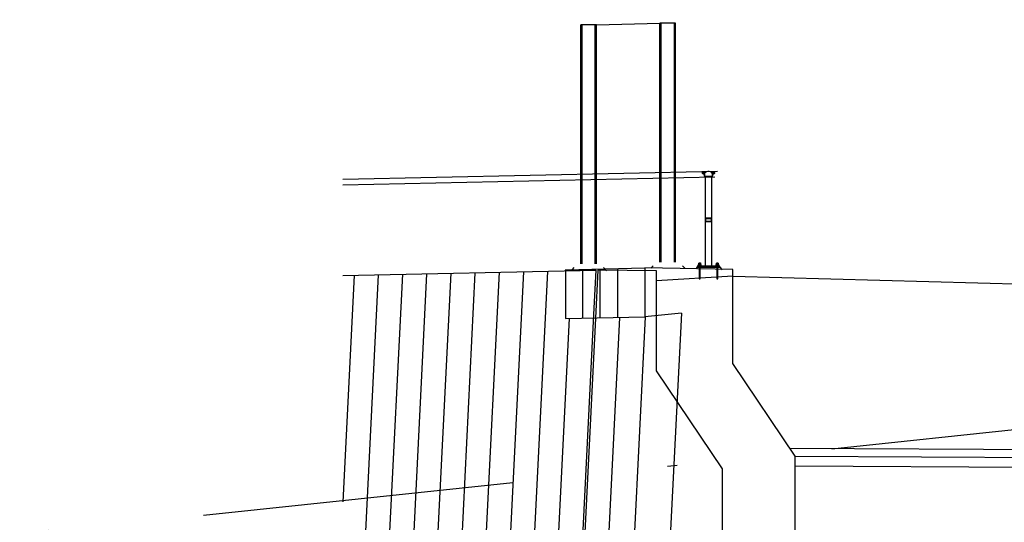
# Model space of a CAD drawing. Header units: metres. Extents: x 3458045 to 3462392, y 5482308 to 5484762.
# Tile 353 of 458: x 3461159.35 to 3461169.4, y 5484005.71 to 5484010.85. Entities that reach past the tile are written whole.
import ezdxf

# ---------------------------------------------------------------- set-up
doc = ezdxf.new("R2010")
doc.units = ezdxf.units.M
for name, pattern in [('AUSGEZOGEN', [2, 1, 1]), ('STRICHPUNKT2', [12.7, 6.35, -3.175, 0, -3.175]), ('VERDECKT2', [4.7625, 3.175, -1.5875])]:
    doc.linetypes.add(name, pattern=pattern)
doc.layers.get('0').update_dxf_attribs({"linetype": 'CONTINUOUS'})
for name, color, linetype in [('SP_GELÄNDE-PLANUNG', 10, 'CONTINUOUS'), ('SP_GRADIENTE', 3, 'CONTINUOUS'), ('SP_Gradiente-Achse-6522', 92, 'STRICHPUNKT2'), ('SP_LSW', 1, 'CONTINUOUS'), ('SP_Mantellinien-Ansicht', 252, 'CONTINUOUS'), ('SP_STÜTZWAND', 2, 'CONTINUOUS'), ('SP_Tunneldecke_L6-Verdeckt', 1, 'VERDECKT2'), ('SP_Tunneldecke_L7+8-Schnitt', 2, 'CONTINUOUS'), ('SP_Tunneldecke_Schutzebeton', 1, 'CONTINUOUS')]:
    doc.layers.add(name, color=color, linetype=linetype)
doc.layers.add('SP_Geländer', color=1, linetype='CONTINUOUS', lineweight=25)

# ---------------------------------------------------------------- blocks, each defined once
blk = doc.blocks.new('Holm_Gel-10')
blk.add_lwpolyline([(-0.042, 0.026), (-0.052, 0.026, -0.41421), (-0.06, 0.034), (-0.06, 0.044, -0.375906), (-0.053, 0.052), (-0.008, 0.058, -0.066366), (0.008, 0.058), (0.053, 0.052, -0.375906), (0.06, 0.044), (0.06, 0.034, -0.41421), (0.052, 0.026), (0.042, 0.026), (0.042, 0.03), (0.052, 0.03, 0.41421), (0.056, 0.034), (0.056, 0.044, 0.37594), (0.053, 0.048), (0.007, 0.054, 0.066367), (-0.007, 0.054), (-0.053, 0.048, 0.37594), (-0.056, 0.044), (-0.056, 0.034, 0.41421), (-0.052, 0.03), (-0.042, 0.03)], format="xyb", close=True)
for points in [[(0.033, 0.051, -0.37595), (0.04, 0.043), (0.04, 0.008, -0.414214), (0.032, 0), (-0.032, 0, -0.414214), (-0.04, 0.008), (-0.04, 0.043, -0.37595), (-0.033, 0.051)], [(0.025, 0.052), (0.025, 0.048), (0.033, 0.047, -0.37593), (0.036, 0.043), (0.036, 0.008, -0.414214), (0.032, 0.004), (-0.032, 0.004, -0.414214), (-0.036, 0.008), (-0.036, 0.043, -0.37593), (-0.033, 0.047), (-0.025, 0.048), (-0.025, 0.052)]]:
    blk.add_lwpolyline(points, format="xyb")
blk = doc.blocks.new('Holm_60x40x4')
for points in [[(0.03, 0.012), (0.03, -0.012, -0.41421), (0.022, -0.02), (-0.022, -0.02, -0.41421), (-0.03, -0.012), (-0.03, 0.012, -0.41421), (-0.022, 0.02), (0.022, 0.02, -0.41421)], [(-0.022, -0.016, -0.41421), (-0.026, -0.012), (-0.026, 0.012, -0.41421), (-0.022, 0.016), (0.022, 0.016, -0.41421), (0.026, 0.012), (0.026, -0.012, -0.41421), (0.022, -0.016)]]:
    blk.add_lwpolyline(points, format="xyb", close=True)
blk = doc.blocks.new('Fuss_Gel-14')
for p, q in [((-0.115, 0.02), (-0.13, 0.005)), ((-0.075, 0.035), (-0.105, 0.035)), ((-0.105, 0.032), (-0.105, 0.035)), ((-0.103, 0.06), (-0.103, 0.049)), ((-0.103, 0.036), (-0.103, 0.047)), ((-0.1, 0.061), (-0.08, 0.061)), ((-0.1, 0.048), (-0.1, 0.048)), ((-0.1, 0.048), (-0.1, 0.048)), ((-0.1, 0.048), (-0.1, 0.048)), ((-0.1, 0.048), (-0.1, 0.048)), ((-0.1, 0.048), (-0.1, 0.048)), ((-0.1, 0.048), (-0.1, 0.048)), ((-0.1, 0.048), (-0.09, 0.048)), ((-0.097, 0.048), (-0.097, 0.048)), ((-0.097, 0.048), (-0.097, 0.048)), ((-0.096, 0.049), (-0.096, 0.06)), ((-0.096, 0.047), (-0.096, 0.036)), ((-0.09, 0.048), (-0.08, 0.048)), ((-0.084, 0.049), (-0.084, 0.06)), ((-0.084, 0.047), (-0.084, 0.036)), ((-0.083, 0.048), (-0.083, 0.048)), ((-0.083, 0.048), (-0.083, 0.048)), ((-0.08, 0.048), (-0.08, 0.048)), ((-0.08, 0.048), (-0.08, 0.048)), ((-0.077, 0.049), (-0.077, 0.06)), ((-0.077, 0.047), (-0.077, 0.036)), ((-0.075, 0.032), (-0.075, 0.035)), ((0.105, 0.035), (0.075, 0.035)), ((0.075, 0.032), (0.075, 0.035)), ((0.077, 0.06), (0.077, 0.049)), ((0.077, 0.036), (0.077, 0.047)), ((0.08, 0.061), (0.1, 0.061)), ((0.08, 0.048), (0.08, 0.048)), ((0.08, 0.048), (0.08, 0.048)), ((0.08, 0.048), (0.08, 0.048)), ((0.08, 0.048), (0.08, 0.048)), ((0.08, 0.048), (0.08, 0.048)), ((0.08, 0.048), (0.08, 0.048)), ((0.08, 0.048), (0.09, 0.048)), ((0.083, 0.048), (0.083, 0.048)), ((0.083, 0.048), (0.083, 0.048)), ((0.084, 0.049), (0.084, 0.06)), ((0.084, 0.047), (0.084, 0.036)), ((0.09, 0.048), (0.1, 0.048)), ((0.096, 0.049), (0.096, 0.06)), ((0.096, 0.047), (0.096, 0.036)), ((0.097, 0.048), (0.097, 0.048)), ((0.097, 0.048), (0.097, 0.048)), ((0.1, 0.048), (0.1, 0.048)), ((0.1, 0.048), (0.1, 0.048)), ((0.103, 0.049), (0.103, 0.06)), ((0.103, 0.047), (0.103, 0.036)), ((0.105, 0.032), (0.105, 0.035)), ((0.115, 0.02), (0.141, -0.006))]:
    blk.add_line(p, q)
blk.add_lwpolyline([(0.115, 0.032), (-0.115, 0.032), (-0.115, 0.02), (0.115, 0.02)], close=True)
for points in [[(-0.096, 0.061), (-0.096, 0.064), (-0.084, 0.064), (-0.084, 0.061)], [(-0.096, 0.02), (-0.096, -0.1), (-0.084, -0.1), (-0.084, 0.02)], [(0.084, 0.061), (0.084, 0.064), (0.096, 0.064), (0.096, 0.061)], [(0.084, 0.02), (0.084, -0.1), (0.096, -0.1), (0.096, 0.02)]]:
    blk.add_lwpolyline(points)
for centre, radius, start, end in [((-0.1, 0.054), 0.00649, 56.3365, 120.9589), ((-0.1, 0.054), 0.00649, 239.0411, 303.6635), ((-0.1, 0.041), 0.00649, 56.3365, 120.9589), ((-0.1, 0.041), 0.00649, 239.0411, 303.6635), ((-0.09, 0.041), 0.0195, 70.7523, 109.2476), ((-0.09, 0.067), 0.0195, 250.7524, 289.2476), ((-0.09, 0.028), 0.0195, 70.7524, 109.2476), ((-0.09, 0.054), 0.0195, 250.7524, 289.2477), ((-0.08, 0.054), 0.00649, 59.0411, 123.6635), ((-0.08, 0.054), 0.00649, 236.3365, 300.9589), ((-0.08, 0.041), 0.00649, 59.0411, 123.6635), ((-0.08, 0.041), 0.00649, 236.3365, 300.9589), ((0.08, 0.054), 0.00649, 56.3365, 120.9589), ((0.08, 0.054), 0.00649, 239.0411, 303.6635), ((0.08, 0.041), 0.00649, 56.3365, 120.9589), ((0.08, 0.041), 0.00649, 239.0411, 303.6635), ((0.09, 0.041), 0.0195, 70.7523, 109.2476), ((0.09, 0.067), 0.0195, 250.7524, 289.2476), ((0.09, 0.028), 0.0195, 70.7524, 109.2476), ((0.09, 0.054), 0.0195, 250.7524, 289.2477), ((0.1, 0.054), 0.00649, 59.0411, 123.6635), ((0.1, 0.054), 0.00649, 236.3365, 300.9589), ((0.1, 0.041), 0.00649, 59.0411, 123.6635), ((0.1, 0.041), 0.00649, 236.3365, 300.9589)]:
    blk.add_arc(centre, radius, start, end)
blk = doc.blocks.new('Gel-3_Gel-142')
at = {"layer": 'SP_Geländer'}
for p, q in [((-0.035, 0.945), (-0.035, 0.032)), ((0.035, 0.032), (0.035, 0.945))]:
    blk.add_line(p, q, dxfattribs=at)
at = {"layer": 'SP_Geländer', "rotation": 359.9990140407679}
blk.add_blockref('Holm_Gel-10', (0, 0.944), dxfattribs=at)
at = {"layer": 'SP_Geländer'}
for name, p in [('Holm_60x40x4', (0, 0.503)), ('Fuss_Gel-14', (0, 0))]:
    blk.add_blockref(name, p, dxfattribs=at)

msp = doc.modelspace()

# ---------------------------------------------------------------- linework, layer by layer
at = {"color": 1}
msp.add_line((3461165.2371, 5484010.7948), (3461165.8851, 5484010.8125), dxfattribs=at)
at = {"color": 2}
for p, q in [((3461164.9221, 5484008.2948), (3461165.7301, 5484008.3125)), ((3461164.9221, 5484008.2948), (3461164.9221, 5484007.7948)), ((3461164.9221, 5484007.7948), (3461165.7301, 5484007.8125))]:
    msp.add_line(p, q, dxfattribs=at)
at = {"color": 1, "linetype": 'VERDECKT2'}
msp.add_line((3461166.6304, 5484008.2272), (3461165.8503, 5484008.1817), dxfattribs=at)
at = {"color": 1, "linetype": 'AUSGEZOGEN'}
msp.add_lwpolyline([(3461165.2079, 5484007.8357), (3461164.8646, 5484000.9555)], dxfattribs=at)
at = {"color": 2}
msp.add_lwpolyline([(3461165.2262, 5484007.8014), (3461164.8545, 5484000.3526)], dxfattribs=at)
at = {"layer": 'SP_GELÄNDE-PLANUNG', "color": 2}
msp.add_line((3461166.6304, 5484008.2271), (3461173.1304, 5484008.0568), dxfattribs=at)
at = {"layer": 'SP_Geländer'}
for p, q in [((3461162.6475, 5484009.218), (3461166.4732, 5484009.3016)), ((3461162.6475, 5484009.1609), (3461166.4448, 5484009.2439))]:
    msp.add_line(p, q, dxfattribs=at)
at = {"layer": 'SP_GRADIENTE', "color": 1, "linetype": 'VERDECKT2'}
msp.add_line((3461166.5223, 5484006.2609), (3461165.8505, 5484007.261), dxfattribs=at)
at = {"layer": 'SP_Gradiente-Achse-6522', "ltscale": 0.5, "flags": 128}
msp.add_lwpolyline([(3461154.7845, 5484005.5221), (3461159.7845, 5484005.6371), (3461164.7845, 5484006.1642), (3461169.7845, 5484006.6912), (3461174.7845, 5484007.2183), (3461179.7845, 5484007.5894), (3461184.7845, 5484007.7385), (3461189.7845, 5484007.8473), (3461194.7845, 5484007.9524), (3461199.7845, 5484008.0576), (3461204.7845, 5484008.1637), (3461209.7845, 5484008.2711), (3461214.7845, 5484008.3803), (3461219.7845, 5484008.4914), (3461224.7845, 5484008.6048), (3461229.7845, 5484008.7207), (3461234.7845, 5484008.8394), (3461239.8794, 5484008.9265), (3461244.8794, 5484009.0516), (3461249.7845, 5484009.215), (3461254.7845, 5484009.3479), (3461259.7845, 5484009.4852), (3461264.7845, 5484009.6273), (3461269.7845, 5484009.7744), (3461274.7845, 5484009.9266), (3461279.7845, 5484010.0833), (3461284.7845, 5484010.2431), (3461289.7845, 5484010.4056), (3461294.7845, 5484010.5707), (3461299.7845, 5484010.7382), (3461304.7845, 5484010.908), (3461309.7845, 5484011.08), (3461314.7845, 5484011.254), (3461319.7845, 5484011.4298), (3461324.7845, 5484011.6084), (3461329.7845, 5484011.7878), (3461334.7845, 5484011.9671), (3461339.7845, 5484012.1464), (3461344.7845, 5484012.3256), (3461349.7845, 5484012.5049), (3461354.7845, 5484012.6841), (3461359.7845, 5484012.8633), (3461364.7845, 5484013.0425), (3461369.7845, 5484013.2216), (3461374.7845, 5484013.4007), (3461379.7845, 5484013.5798), (3461384.7845, 5484013.7588), (3461389.7845, 5484013.9379), (3461394.7845, 5484014.1169), (3461399.7845, 5484014.2958), (3461404.7845, 5484014.4749), (3461409.7845, 5484014.6557), (3461414.7845, 5484014.8386), (3461419.7845, 5484015.0216), (3461424.7845, 5484015.1987), (3461429.7845, 5484015.3693), (3461434.7845, 5484015.5329), (3461439.7845, 5484015.6881), (3461444.7845, 5484015.8345), (3461449.7845, 5484015.972), (3461454.7845, 5484016.1008), (3461459.7845, 5484016.2207), (3461464.7845, 5484016.3317), (3461469.7845, 5484016.4339), (3461474.7845, 5484016.5273), (3461479.7845, 5484016.6119), (3461484.7845, 5484016.6876), (3461489.7845, 5484016.7545), (3461494.7845, 5484016.8125), (3461499.7845, 5484016.8617), (3461504.7845, 5484016.9021), (3461509.7845, 5484016.9337), (3461514.7845, 5484016.9564), (3461519.7845, 5484016.9703), (3461524.7845, 5484016.9753), (3461529.7845, 5484016.9715), (3461534.7845, 5484016.9585), (3461539.7845, 5484016.9367), (3461544.7845, 5484016.915), (3461549.7845, 5484016.8975), (3461554.7845, 5484016.8843), (3461559.7845, 5484016.8754), (3461564.7845, 5484016.8709), (3461569.7845, 5484016.8708), (3461574.7845, 5484016.875), (3461579.7845, 5484016.8835), (3461584.7845, 5484016.8964), (3461589.7845, 5484016.9137), (3461594.7845, 5484016.9353), (3461599.7845, 5484016.9612), (3461604.7845, 5484016.9903), (3461609.7845, 5484017.0196), (3461614.7845, 5484017.0488), (3461619.7845, 5484017.0781), (3461624.7845, 5484017.1073)], dxfattribs=at)
at = {"layer": 'SP_LSW'}
for p, q in [((3461165.0771, 5484008.3556), (3461165.0771, 5484010.7948)), ((3461165.2371, 5484010.7948), (3461165.0771, 5484010.7948)), ((3461165.0901, 5484008.3556), (3461165.0901, 5484010.7948)), ((3461165.2241, 5484008.3556), (3461165.2241, 5484010.7948)), ((3461165.2371, 5484008.3556), (3461165.2371, 5484010.7948)), ((3461165.8851, 5484008.3733), (3461165.8851, 5484010.8125)), ((3461166.0451, 5484010.8125), (3461165.8851, 5484010.8125)), ((3461165.8981, 5484008.3733), (3461165.8981, 5484010.8125)), ((3461166.0321, 5484008.3733), (3461166.0321, 5484010.8125)), ((3461166.0451, 5484008.3733), (3461166.0451, 5484010.8125)), ((3461165.8151, 5484008.3333), (3461165.7934, 5484008.3116)), ((3461166.1151, 5484008.3333), (3461166.1413, 5484008.3071)), ((3461165.0071, 5484008.3156), (3461164.9878, 5484008.2964)), ((3461165.3071, 5484008.3156), (3461165.3404, 5484008.2823))]:
    msp.add_line(p, q, dxfattribs=at)
at = {"layer": 'SP_Mantellinien-Ansicht'}
for p, q in [((3461163.0097, 5484008.2422), (3461162.6475, 5484000.9847)), ((3461162.7629, 5484008.2368), (3461162.6475, 5484005.9239)), ((3461163.2565, 5484008.2476), (3461162.893, 5484000.9654)), ((3461163.5033, 5484008.253), (3461163.1395, 5484000.9642)), ((3461163.75, 5484008.2584), (3461163.3859, 5484000.963)), ((3461163.9968, 5484008.2638), (3461163.6324, 5484000.9617)), ((3461164.2436, 5484008.2692), (3461163.8788, 5484000.9605)), ((3461164.4903, 5484008.2746), (3461164.1252, 5484000.9593)), ((3461164.7371, 5484008.28), (3461164.3717, 5484000.958)), ((3461165.0991, 5484007.7987), (3461165.0991, 5484008.2987)), ((3461165.2761, 5484007.8025), (3461165.2761, 5484008.3025)), ((3461165.4531, 5484008.3064), (3461165.4531, 5484007.8064)), ((3461164.9594, 5484007.7956), (3461164.6181, 5484000.9568)), ((3461165.473, 5484007.8068), (3461165.1309, 5484000.9512)), ((3461165.6126, 5484005.2971), (3461165.7381, 5484007.8133))]:
    msp.add_line(p, q, dxfattribs=at)
at = {"layer": 'SP_STÜTZWAND', "color": 1, "linetype": 'AUSGEZOGEN'}
msp.add_line((3461162.6475, 5484008.2343), (3461165.2306, 5484008.2908), dxfattribs=at)
at = {"layer": 'SP_STÜTZWAND', "color": 1, "linetype": 'VERDECKT2'}
for p, q in [((3461165.2306, 5484008.2908), (3461164.9221, 5484008.2948)), ((3461165.8503, 5484008.2818), (3461165.2506, 5484008.2905)), ((3461165.8505, 5484007.261), (3461165.8503, 5484008.2818)), ((3461167.2655, 5484000.2406), (3461167.2655, 5484006.3906)), ((3461166.5223, 5484000.2472), (3461166.5223, 5484006.2609))]:
    msp.add_line(p, q, dxfattribs=at)
at = {"layer": 'SP_STÜTZWAND', "color": 1, "linetype": 'VERDECKT2', "flags": 128}
for points in [[(3461165.2306, 5484008.2908), (3461165.2079, 5484007.8357)], [(3461165.2506, 5484008.2905), (3461165.2262, 5484007.8014)]]:
    msp.add_lwpolyline(points, dxfattribs=at)
at = {"layer": 'SP_Tunneldecke_L6-Verdeckt', "flags": 128}
msp.add_lwpolyline([(3461167.2655, 5484006.2906), (3461169.8457, 5484006.2777), (3461169.9454, 5484006.2772), (3461170.0449, 5484006.2768), (3461170.1443, 5484006.2763), (3461170.2438, 5484006.2758), (3461170.3433, 5484006.2754), (3461170.4428, 5484006.2749), (3461170.5422, 5484006.2745), (3461170.6417, 5484006.2741), (3461170.7412, 5484006.2737), (3461170.8406, 5484006.2733), (3461170.9401, 5484006.2729), (3461171.0396, 5484006.2725), (3461171.139, 5484006.2721), (3461171.2385, 5484006.2717), (3461171.338, 5484006.2714), (3461171.4374, 5484006.271), (3461171.5369, 5484006.2707), (3461171.6364, 5484006.2704), (3461171.7359, 5484006.2701), (3461171.8353, 5484006.2698), (3461171.9348, 5484006.2695), (3461172.0343, 5484006.2692), (3461172.1337, 5484006.2689), (3461172.2332, 5484006.2686), (3461172.3327, 5484006.2684), (3461172.4321, 5484006.2681), (3461172.5316, 5484006.2679), (3461172.6311, 5484006.2677), (3461172.7306, 5484006.2675), (3461172.83, 5484006.2672), (3461172.9295, 5484006.2671), (3461173.029, 5484006.2669), (3461173.1284, 5484006.2667), (3461173.2279, 5484006.2665), (3461173.3274, 5484006.2664), (3461173.4268, 5484006.2662), (3461173.5263, 5484006.2661), (3461173.6258, 5484006.266), (3461173.7252, 5484006.2658), (3461173.8247, 5484006.2657), (3461173.9242, 5484006.2656), (3461174.0237, 5484006.2655), (3461174.1231, 5484006.2655), (3461174.2226, 5484006.2654), (3461174.3221, 5484006.2653), (3461174.4215, 5484006.2653), (3461174.521, 5484006.2652), (3461174.6205, 5484006.2652), (3461174.7199, 5484006.2652), (3461174.8194, 5484006.2652), (3461174.8621, 5484006.2652), (3461174.9617, 5484006.2652), (3461175.0611, 5484006.2652), (3461175.1606, 5484006.2652), (3461175.2601, 5484006.2653), (3461175.3596, 5484006.2653), (3461175.459, 5484006.2654), (3461175.5585, 5484006.2654), (3461175.658, 5484006.2655), (3461175.7574, 5484006.2656), (3461175.8569, 5484006.2657), (3461175.9564, 5484006.2658), (3461176.0558, 5484006.2659), (3461176.1553, 5484006.266), (3461176.2548, 5484006.2662), (3461176.3542, 5484006.2663), (3461176.4537, 5484006.2665), (3461176.5532, 5484006.2666), (3461176.6527, 5484006.2668), (3461176.7521, 5484006.267), (3461176.8516, 5484006.2672), (3461176.9511, 5484006.2674), (3461177.0505, 5484006.2676), (3461177.15, 5484006.2678), (3461177.2495, 5484006.268), (3461177.3489, 5484006.2683), (3461177.4484, 5484006.2685), (3461177.5479, 5484006.2688), (3461177.6474, 5484006.2691), (3461177.7468, 5484006.2693), (3461177.8463, 5484006.2696), (3461177.9458, 5484006.2699), (3461178.0452, 5484006.2702), (3461178.1447, 5484006.2706), (3461178.2442, 5484006.2709), (3461178.3436, 5484006.2712), (3461178.4431, 5484006.2716), (3461178.5426, 5484006.2719), (3461178.642, 5484006.2723), (3461178.7415, 5484006.2727), (3461178.841, 5484006.2731), (3461178.9405, 5484006.2735), (3461179.0399, 5484006.2739), (3461179.1394, 5484006.2743), (3461179.2389, 5484006.2747), (3461179.3383, 5484006.2752), (3461179.4378, 5484006.2756), (3461179.5373, 5484006.2761), (3461179.6367, 5484006.2766), (3461179.7362, 5484006.277), (3461179.8357, 5484006.2775), (3461179.9352, 5484006.278), (3461180.0346, 5484006.2785), (3461180.1341, 5484006.279), (3461180.2336, 5484006.2796), (3461180.333, 5484006.2801), (3461180.4325, 5484006.2807), (3461180.532, 5484006.2812), (3461180.6314, 5484006.2818), (3461180.7309, 5484006.2824), (3461180.8304, 5484006.2829), (3461180.9299, 5484006.2835), (3461181.0293, 5484006.2841), (3461181.1288, 5484006.2848), (3461181.2283, 5484006.2854), (3461181.3277, 5484006.286), (3461181.4272, 5484006.2867), (3461181.5267, 5484006.2873), (3461181.6261, 5484006.288), (3461181.7256, 5484006.2887), (3461181.8251, 5484006.2894), (3461181.9245, 5484006.2901), (3461182.024, 5484006.2908), (3461182.1235, 5484006.2915), (3461182.223, 5484006.2922), (3461182.3224, 5484006.2929), (3461182.4219, 5484006.2937), (3461182.5214, 5484006.2944), (3461182.6208, 5484006.2952), (3461182.7203, 5484006.296), (3461182.8198, 5484006.2968), (3461182.9192, 5484006.2975), (3461183.0187, 5484006.2984), (3461183.1182, 5484006.2992), (3461183.2177, 5484006.3), (3461183.3171, 5484006.3008), (3461183.4166, 5484006.3017), (3461183.5161, 5484006.3025), (3461183.6155, 5484006.3034), (3461183.715, 5484006.3043), (3461183.8145, 5484006.3051), (3461183.9139, 5484006.306), (3461184.0134, 5484006.3069), (3461184.1129, 5484006.3078), (3461184.2123, 5484006.3088), (3461184.3118, 5484006.3097), (3461184.4113, 5484006.3106), (3461184.5108, 5484006.3116), (3461184.6102, 5484006.3126), (3461184.7097, 5484006.3135), (3461184.8092, 5484006.3145), (3461184.9086, 5484006.3155), (3461185.0081, 5484006.3165), (3461185.1076, 5484006.3175), (3461185.207, 5484006.3185), (3461185.3065, 5484006.3196), (3461185.406, 5484006.3206), (3461185.5055, 5484006.3217), (3461185.6049, 5484006.3227), (3461185.7044, 5484006.3238), (3461185.8039, 5484006.3249), (3461185.9033, 5484006.326), (3461186.0028, 5484006.327), (3461186.1023, 5484006.3282), (3461186.2017, 5484006.3293), (3461186.3012, 5484006.3304), (3461186.4007, 5484006.3315), (3461186.5001, 5484006.3327), (3461186.5996, 5484006.3339), (3461186.6991, 5484006.335), (3461186.7986, 5484006.3362), (3461186.898, 5484006.3374), (3461186.9975, 5484006.3386), (3461187.097, 5484006.3398), (3461187.1964, 5484006.341), (3461187.2959, 5484006.3422), (3461187.3954, 5484006.3435), (3461187.4948, 5484006.3447), (3461187.5943, 5484006.346), (3461187.6938, 5484006.3473), (3461187.7933, 5484006.3485), (3461187.8927, 5484006.3498), (3461187.9922, 5484006.3511), (3461188.0917, 5484006.3524), (3461188.1911, 5484006.3537), (3461188.2906, 5484006.3551), (3461188.3901, 5484006.3564), (3461188.4895, 5484006.3577), (3461188.589, 5484006.3591), (3461188.6885, 5484006.3605), (3461188.788, 5484006.3618), (3461188.8874, 5484006.3632), (3461188.9869, 5484006.3646), (3461189.0864, 5484006.366), (3461189.1858, 5484006.3674), (3461189.2853, 5484006.3689), (3461189.3848, 5484006.3703), (3461189.4842, 5484006.3718), (3461189.5837, 5484006.3732), (3461189.6832, 5484006.3747), (3461189.7826, 5484006.3761), (3461189.8821, 5484006.3776), (3461189.9816, 5484006.3791), (3461190.0811, 5484006.3806), (3461190.1805, 5484006.3821), (3461190.28, 5484006.3837), (3461190.3795, 5484006.3852), (3461190.4789, 5484006.3867), (3461190.5784, 5484006.3883), (3461190.6779, 5484006.3899), (3461190.7773, 5484006.3914), (3461190.8768, 5484006.393), (3461190.9763, 5484006.3946), (3461191.0758, 5484006.3962), (3461191.1752, 5484006.3978), (3461191.2747, 5484006.3994), (3461191.3742, 5484006.4011), (3461191.4736, 5484006.4027), (3461191.5731, 5484006.4044), (3461191.6726, 5484006.406), (3461191.772, 5484006.4077), (3461191.8715, 5484006.4094), (3461191.971, 5484006.4111), (3461192.0705, 5484006.4128), (3461192.1699, 5484006.4145), (3461192.2694, 5484006.4162), (3461192.3689, 5484006.4179), (3461192.4683, 5484006.4197), (3461192.5678, 5484006.4214), (3461192.6673, 5484006.4232), (3461192.7667, 5484006.425), (3461192.8662, 5484006.4267), (3461192.9657, 5484006.4285), (3461193.0652, 5484006.4303), (3461193.1646, 5484006.4321), (3461193.2641, 5484006.434), (3461193.3636, 5484006.4358), (3461193.463, 5484006.4376), (3461193.5625, 5484006.4395), (3461193.662, 5484006.4413), (3461193.7614, 5484006.4432), (3461193.8609, 5484006.4451), (3461193.9604, 5484006.447), (3461194.0599, 5484006.4489), (3461194.1593, 5484006.4508), (3461194.2588, 5484006.4527), (3461194.3583, 5484006.4546), (3461194.4577, 5484006.4566), (3461194.5572, 5484006.4585), (3461194.6567, 5484006.4605), (3461194.7561, 5484006.4624), (3461194.8556, 5484006.4644), (3461194.9551, 5484006.4664), (3461195.0545, 5484006.4684), (3461195.154, 5484006.4704), (3461195.2535, 5484006.4724), (3461195.353, 5484006.4745), (3461195.4524, 5484006.4765), (3461195.5519, 5484006.4785), (3461195.6514, 5484006.4806), (3461195.7508, 5484006.4827), (3461195.8503, 5484006.4847), (3461195.9498, 5484006.4868), (3461196.0492, 5484006.4889), (3461196.1487, 5484006.491), (3461196.2482, 5484006.4931), (3461196.3477, 5484006.4953), (3461196.4471, 5484006.4974), (3461196.5466, 5484006.4995), (3461196.6461, 5484006.5017), (3461196.7455, 5484006.5039), (3461196.845, 5484006.506), (3461196.9445, 5484006.5082), (3461197.0439, 5484006.5104), (3461197.1434, 5484006.5126), (3461197.2429, 5484006.5148), (3461197.3424, 5484006.5171), (3461197.4418, 5484006.5193), (3461197.5413, 5484006.5215), (3461197.6408, 5484006.5238), (3461197.7402, 5484006.5261), (3461197.8397, 5484006.5283), (3461197.9392, 5484006.5306), (3461198.0386, 5484006.5329), (3461198.1381, 5484006.5352), (3461198.2376, 5484006.5375), (3461198.3371, 5484006.5398), (3461198.4365, 5484006.5422), (3461198.536, 5484006.5445), (3461198.6355, 5484006.5469), (3461198.7349, 5484006.5492), (3461198.8344, 5484006.5516), (3461198.9339, 5484006.554), (3461199.0333, 5484006.5564), (3461199.1328, 5484006.5588), (3461199.2323, 5484006.5612), (3461199.3318, 5484006.5636), (3461199.4312, 5484006.566), (3461199.5307, 5484006.5685), (3461199.6302, 5484006.5709), (3461199.7296, 5484006.5734), (3461199.8291, 5484006.5759), (3461199.9286, 5484006.5783), (3461200.028, 5484006.5808), (3461200.1275, 5484006.5833), (3461200.227, 5484006.5858), (3461200.3265, 5484006.5884), (3461200.4259, 5484006.5909), (3461200.5254, 5484006.5934), (3461200.6249, 5484006.596), (3461200.7243, 5484006.5985), (3461200.8238, 5484006.6011), (3461200.9233, 5484006.6037), (3461201.0227, 5484006.6063), (3461201.1222, 5484006.6089), (3461201.2217, 5484006.6115), (3461201.3212, 5484006.6141), (3461201.4206, 5484006.6167), (3461201.5201, 5484006.6194), (3461201.6196, 5484006.622), (3461201.719, 5484006.6247), (3461201.8185, 5484006.6273), (3461201.918, 5484006.63), (3461202.0175, 5484006.6327), (3461202.1169, 5484006.6354), (3461202.2164, 5484006.6381), (3461202.3159, 5484006.6408), (3461202.4153, 5484006.6436), (3461202.5148, 5484006.6463), (3461202.6143, 5484006.649), (3461202.7137, 5484006.6518), (3461202.8132, 5484006.6546), (3461202.9127, 5484006.6573), (3461203.0122, 5484006.6601), (3461203.1116, 5484006.6629), (3461203.2111, 5484006.6657), (3461203.3106, 5484006.6685), (3461203.41, 5484006.6714), (3461203.5095, 5484006.6742), (3461203.609, 5484006.677), (3461203.7084, 5484006.6799), (3461203.8079, 5484006.6828), (3461203.9074, 5484006.6856), (3461204.0069, 5484006.6885), (3461204.1063, 5484006.6914), (3461204.2058, 5484006.6943), (3461204.3053, 5484006.6972), (3461204.4047, 5484006.7002), (3461204.5042, 5484006.7031), (3461204.6037, 5484006.706), (3461204.7031, 5484006.709), (3461204.8026, 5484006.712), (3461204.9021, 5484006.7149), (3461205.0016, 5484006.7179), (3461205.101, 5484006.7209), (3461205.2005, 5484006.7239), (3461205.3, 5484006.7269), (3461205.3994, 5484006.7299), (3461205.4989, 5484006.733), (3461205.5984, 5484006.736), (3461205.6978, 5484006.7391), (3461205.7973, 5484006.7421), (3461205.8968, 5484006.7452), (3461205.9963, 5484006.7483), (3461206.0957, 5484006.7514), (3461206.1952, 5484006.7545), (3461206.2947, 5484006.7576), (3461206.3941, 5484006.7607), (3461206.4936, 5484006.7638), (3461206.5931, 5484006.767), (3461206.6926, 5484006.7701), (3461206.792, 5484006.7733), (3461206.8915, 5484006.7765), (3461206.991, 5484006.7797), (3461207.0904, 5484006.7828), (3461207.1899, 5484006.786), (3461207.2894, 5484006.7893), (3461207.3888, 5484006.7925), (3461207.4883, 5484006.7957), (3461207.5878, 5484006.7989), (3461207.6873, 5484006.8022), (3461207.7867, 5484006.8055), (3461207.8862, 5484006.8087), (3461207.9857, 5484006.812), (3461208.0851, 5484006.8153), (3461208.1846, 5484006.8186), (3461208.2841, 5484006.8219), (3461208.3835, 5484006.8252), (3461208.483, 5484006.8285), (3461208.5825, 5484006.8319), (3461208.682, 5484006.8352), (3461208.7814, 5484006.8386), (3461208.8809, 5484006.842), (3461208.9804, 5484006.8453), (3461209.0798, 5484006.8487), (3461209.1793, 5484006.8521), (3461209.2788, 5484006.8555), (3461209.3783, 5484006.8589), (3461209.4777, 5484006.8624), (3461209.5772, 5484006.8658), (3461209.6767, 5484006.8693), (3461209.7761, 5484006.8727), (3461209.8756, 5484006.8762), (3461209.9751, 5484006.8797), (3461210.0745, 5484006.8831), (3461210.174, 5484006.8866), (3461210.2735, 5484006.8901), (3461210.373, 5484006.8937), (3461210.4724, 5484006.8972), (3461210.5719, 5484006.9007), (3461210.6714, 5484006.9043), (3461210.7708, 5484006.9078), (3461210.8703, 5484006.9114), (3461210.9698, 5484006.915), (3461211.0693, 5484006.9185), (3461211.1687, 5484006.9221), (3461211.2682, 5484006.9257), (3461211.3677, 5484006.9294), (3461211.4671, 5484006.933), (3461211.5666, 5484006.9366), (3461211.6661, 5484006.9403), (3461211.7655, 5484006.9439), (3461211.865, 5484006.9476), (3461211.9645, 5484006.9513), (3461212.064, 5484006.9549), (3461212.1634, 5484006.9586), (3461212.2629, 5484006.9623), (3461212.3624, 5484006.9661), (3461212.4618, 5484006.9698), (3461212.5613, 5484006.9735), (3461212.6608, 5484006.9772), (3461212.7603, 5484006.981), (3461212.8597, 5484006.9848), (3461212.9592, 5484006.9885), (3461213.0587, 5484006.9923), (3461213.1581, 5484006.9961), (3461213.2576, 5484006.9999), (3461213.3571, 5484007.0037), (3461213.4565, 5484007.0075), (3461213.556, 5484007.0114), (3461213.6555, 5484007.0152), (3461213.755, 5484007.0191), (3461213.8544, 5484007.0229), (3461213.9539, 5484007.0268), (3461214.0534, 5484007.0307), (3461214.1528, 5484007.0346), (3461214.2523, 5484007.0385), (3461214.3518, 5484007.0424), (3461214.4513, 5484007.0463), (3461214.5507, 5484007.0502), (3461214.6502, 5484007.0542), (3461214.7497, 5484007.0581), (3461214.8491, 5484007.0621), (3461214.9486, 5484007.0661), (3461215.0481, 5484007.07), (3461215.1476, 5484007.074), (3461215.247, 5484007.078), (3461215.3465, 5484007.082), (3461215.446, 5484007.0861), (3461215.5454, 5484007.0901), (3461215.6449, 5484007.0941), (3461215.7444, 5484007.0982), (3461215.8438, 5484007.1022), (3461215.9433, 5484007.1063), (3461216.0428, 5484007.1104), (3461216.1423, 5484007.1145), (3461216.2417, 5484007.1186), (3461216.3412, 5484007.1227), (3461216.4407, 5484007.1268), (3461216.5401, 5484007.1309), (3461216.6396, 5484007.135), (3461216.7391, 5484007.1392), (3461216.8386, 5484007.1434), (3461216.938, 5484007.1475), (3461217.0375, 5484007.1517), (3461217.137, 5484007.1559), (3461217.2364, 5484007.1601), (3461217.3359, 5484007.1643), (3461217.4354, 5484007.1685), (3461217.5349, 5484007.1727), (3461217.6343, 5484007.177), (3461217.7338, 5484007.1812), (3461217.8333, 5484007.1855), (3461217.9327, 5484007.1897), (3461218.0322, 5484007.194), (3461218.1317, 5484007.1983), (3461218.2312, 5484007.2026), (3461218.3306, 5484007.2069), (3461218.4301, 5484007.2112), (3461218.5296, 5484007.2155), (3461218.629, 5484007.2199), (3461218.7285, 5484007.2242), (3461218.828, 5484007.2286), (3461218.9274, 5484007.2329), (3461219.0269, 5484007.2373), (3461219.1264, 5484007.2417), (3461219.2259, 5484007.2461), (3461219.3253, 5484007.2505), (3461219.4248, 5484007.2549), (3461219.5243, 5484007.2593), (3461219.6237, 5484007.2637), (3461219.7232, 5484007.2682), (3461219.8227, 5484007.2726), (3461219.9222, 5484007.2771), (3461220.0216, 5484007.2816), (3461220.1211, 5484007.2861), (3461220.2206, 5484007.2906), (3461220.32, 5484007.2951), (3461220.4195, 5484007.2996), (3461220.519, 5484007.3041), (3461220.6185, 5484007.3086), (3461220.7179, 5484007.3132), (3461220.8174, 5484007.3177), (3461220.9169, 5484007.3223), (3461221.0163, 5484007.3268), (3461221.1158, 5484007.3314), (3461221.2153, 5484007.336), (3461221.3148, 5484007.3406), (3461221.4142, 5484007.3452), (3461221.5137, 5484007.3499), (3461221.6132, 5484007.3545), (3461221.7126, 5484007.3591), (3461221.8121, 5484007.3638), (3461221.9116, 5484007.3684), (3461222.0111, 5484007.3731), (3461222.1105, 5484007.3778), (3461222.21, 5484007.3825), (3461222.3095, 5484007.3872), (3461222.4089, 5484007.3919), (3461222.5084, 5484007.3966), (3461222.6079, 5484007.4013), (3461222.7074, 5484007.4061), (3461222.8068, 5484007.4108), (3461222.9063, 5484007.4156), (3461223.0058, 5484007.4203), (3461223.1052, 5484007.4251), (3461223.2047, 5484007.4299), (3461223.3042, 5484007.4347), (3461223.4037, 5484007.4395), (3461223.5031, 5484007.4443), (3461223.6026, 5484007.4492), (3461223.7021, 5484007.454), (3461223.8015, 5484007.4588), (3461223.901, 5484007.4637), (3461224.0005, 5484007.4686), (3461224.1, 5484007.4734), (3461224.1994, 5484007.4783), (3461224.2989, 5484007.4832), (3461224.3984, 5484007.4881), (3461224.4978, 5484007.4931), (3461224.5973, 5484007.498), (3461224.6968, 5484007.5029), (3461224.7963, 5484007.5079), (3461224.8957, 5484007.5128), (3461224.9952, 5484007.5178), (3461225.0947, 5484007.5228), (3461225.1941, 5484007.5277), (3461225.2936, 5484007.5327), (3461225.3931, 5484007.5377), (3461225.4926, 5484007.5428), (3461225.592, 5484007.5478), (3461225.6915, 5484007.5528), (3461225.791, 5484007.5579), (3461225.8904, 5484007.5629), (3461225.9899, 5484007.568), (3461226.0894, 5484007.5731), (3461226.1889, 5484007.5781), (3461226.2883, 5484007.5832), (3461226.3878, 5484007.5883), (3461226.4873, 5484007.5935), (3461226.5867, 5484007.5986), (3461226.6862, 5484007.6037), (3461226.7857, 5484007.6089), (3461226.8852, 5484007.614), (3461226.9846, 5484007.6192), (3461227.0841, 5484007.6243), (3461227.1836, 5484007.6295), (3461227.283, 5484007.6347), (3461227.3825, 5484007.6399), (3461227.482, 5484007.6451), (3461227.5815, 5484007.6504), (3461227.6809, 5484007.6556), (3461227.7804, 5484007.6608), (3461227.8799, 5484007.6661), (3461227.9793, 5484007.6713), (3461228.0788, 5484007.6766), (3461228.1783, 5484007.6819), (3461228.2778, 5484007.6872), (3461228.3772, 5484007.6925), (3461228.4767, 5484007.6978), (3461228.5762, 5484007.7031), (3461228.6757, 5484007.7084), (3461228.7751, 5484007.7138), (3461228.8746, 5484007.7191), (3461228.9741, 5484007.7245), (3461229.0735, 5484007.7299), (3461229.173, 5484007.7352), (3461229.2725, 5484007.7406), (3461229.372, 5484007.746), (3461229.4714, 5484007.7514), (3461229.5709, 5484007.7569), (3461229.6704, 5484007.7623), (3461229.7698, 5484007.7677), (3461229.8693, 5484007.7732), (3461229.9688, 5484007.7786), (3461230.0683, 5484007.7841), (3461230.1677, 5484007.7896), (3461230.2672, 5484007.7951), (3461230.3667, 5484007.8006), (3461230.4661, 5484007.8061), (3461230.5656, 5484007.8116), (3461230.6651, 5484007.8171), (3461230.7646, 5484007.8227), (3461230.864, 5484007.8282), (3461230.9635, 5484007.8338), (3461231.063, 5484007.8393), (3461231.1624, 5484007.8449), (3461231.2619, 5484007.8505), (3461231.3614, 5484007.8561), (3461231.4609, 5484007.8617), (3461231.5603, 5484007.8673), (3461231.6598, 5484007.873), (3461231.7593, 5484007.8786), (3461231.8588, 5484007.8842), (3461231.9582, 5484007.8899), (3461232.0577, 5484007.8956), (3461232.1572, 5484007.9012), (3461232.2566, 5484007.9069), (3461232.3561, 5484007.9126), (3461232.4556, 5484007.9183), (3461232.5551, 5484007.924), (3461232.6545, 5484007.9298), (3461232.754, 5484007.9355), (3461232.8535, 5484007.9412), (3461232.9529, 5484007.947), (3461233.0524, 5484007.9528), (3461233.1519, 5484007.9585), (3461233.2514, 5484007.9643), (3461233.3508, 5484007.9701), (3461233.4503, 5484007.9759), (3461233.5498, 5484007.9817), (3461233.6493, 5484007.9876), (3461233.7487, 5484007.9934), (3461233.8482, 5484007.9992), (3461233.9477, 5484008.0051), (3461234.0471, 5484008.0109), (3461234.1466, 5484008.0168), (3461234.2461, 5484008.0227), (3461234.3456, 5484008.0286), (3461234.445, 5484008.0345), (3461234.5017, 5484008.0379), (3461242.3764, 5484008.506)], dxfattribs=at)
at = {"layer": 'SP_Tunneldecke_L7+8-Schnitt'}
for p, q in [((3461165.7301, 5484008.3125), (3461165.7301, 5484007.8125)), ((3461166.6304, 5484008.2967), (3461165.7301, 5484008.3125)), ((3461166.6306, 5484007.3358), (3461166.6304, 5484008.2967)), ((3461166.1047, 5484007.8521), (3461165.7301, 5484007.8125)), ((3461167.2655, 5484006.3906), (3461166.6306, 5484007.3358))]:
    msp.add_line(p, q, dxfattribs=at)
for points in [[(3461166.1047, 5484007.8494), (3461165.9773, 5484005.2971)], [(3461167.2655, 5484006.3906), (3461169.8462, 5484006.3777)]]:
    msp.add_lwpolyline(points, dxfattribs=at)
at = {"layer": 'SP_Tunneldecke_Schutzebeton'}
msp.add_lwpolyline([(3461167.2116, 5484006.4709), (3461169.8466, 5484006.4577)], dxfattribs=at)

# ---------------------------------------------------------------- block references
at = {"layer": 'SP_Geländer'}
msp.add_blockref('Gel-3_Gel-142', (3461166.3808, 5484008.2998), dxfattribs=at)

doc.saveas('drawing.dxf')
